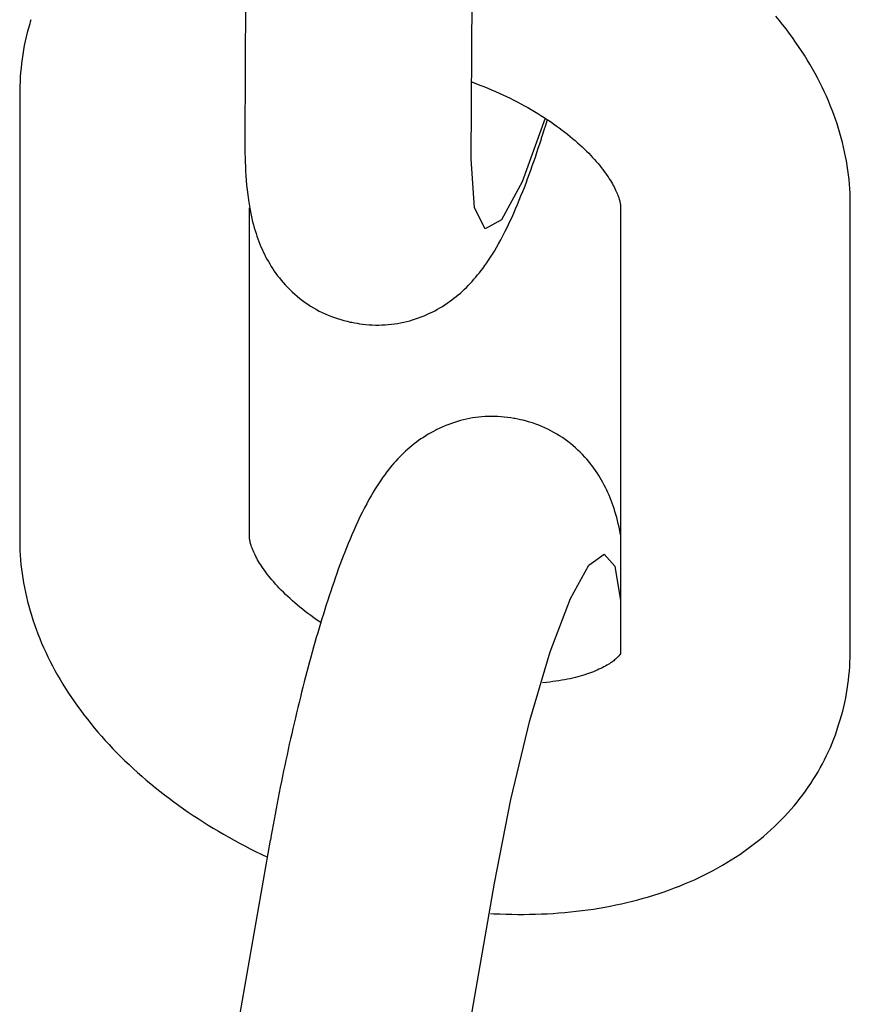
# Model space of a CAD drawing. Extents: x 1529 to 4201, y -422 to 622.
# Tile 298 of 460: x 2192.303 to 2192.728, y 501.229 to 501.734. Entities that reach past the tile are written whole.
import ezdxf

# ---------------------------------------------------------------- set-up
doc = ezdxf.new("R2010")
doc.units = 0
doc.header["$MEASUREMENT"] = 0
doc.layers.add('SPILL-BUCKET', color=1, linetype='CONTINUOUS')

msp = doc.modelspace()

# ---------------------------------------------------------------- linework, layer by layer
at = {"layer": 'SPILL-BUCKET', "color": 1, "linetype": 'Continuous'}
for p, q in [((2192.41924, 501.90036), (2192.41804, 501.67196)), ((2192.53408, 501.66235), (2192.53527, 501.88917)), ((2192.69196, 501.73344), (2192.69017, 501.73562)), ((2192.3077, 501.73167), (2192.30706, 501.72946)), ((2192.30803, 501.7327), (2192.3077, 501.73167)), ((2192.30837, 501.73373), (2192.30803, 501.7327)), ((2192.69372, 501.73124), (2192.69196, 501.73344)), ((2192.69544, 501.72902), (2192.69372, 501.73124)), ((2192.30647, 501.72723), (2192.30591, 501.72499)), ((2192.30706, 501.72946), (2192.30647, 501.72723)), ((2192.69712, 501.7268), (2192.69544, 501.72902)), ((2192.69875, 501.72456), (2192.69712, 501.7268)), ((2192.30493, 501.72048), (2192.30451, 501.71821)), ((2192.3054, 501.72274), (2192.30493, 501.72048)), ((2192.30591, 501.72499), (2192.3054, 501.72274)), ((2192.70035, 501.7223), (2192.69875, 501.72456)), ((2192.7019, 501.72004), (2192.70035, 501.7223)), ((2192.70342, 501.71776), (2192.7019, 501.72004)), ((2192.30413, 501.71594), (2192.3038, 501.71365)), ((2192.30451, 501.71821), (2192.30413, 501.71594)), ((2192.70488, 501.71547), (2192.70342, 501.71776)), ((2192.70631, 501.71317), (2192.70488, 501.71547)), ((2192.30351, 501.71136), (2192.30326, 501.70906)), ((2192.3038, 501.71365), (2192.30351, 501.71136)), ((2192.70769, 501.71087), (2192.70631, 501.71317)), ((2192.70903, 501.70855), (2192.70769, 501.71087)), ((2192.30305, 501.70675), (2192.3029, 501.70443)), ((2192.30326, 501.70906), (2192.30305, 501.70675)), ((2192.71033, 501.70623), (2192.70903, 501.70855)), ((2192.71158, 501.7039), (2192.71033, 501.70623)), ((2192.30271, 501.69978), (2192.30269, 501.69851)), ((2192.30278, 501.7021), (2192.30271, 501.69978)), ((2192.3029, 501.70443), (2192.30278, 501.7021)), ((2192.53429, 501.70185), (2192.53855, 501.70022)), ((2192.53593, 501.70122), (2192.53655, 501.70099)), ((2192.53855, 501.70022), (2192.54054, 501.69944)), ((2192.71279, 501.70156), (2192.71158, 501.7039)), ((2192.71395, 501.69921), (2192.71279, 501.70156)), ((2192.30268, 501.69725), (2192.30262, 501.56208)), ((2192.30269, 501.69851), (2192.30268, 501.69725)), ((2192.54054, 501.69944), (2192.54251, 501.69864)), ((2192.54251, 501.69864), (2192.54447, 501.69782)), ((2192.54447, 501.69782), (2192.54642, 501.69697)), ((2192.54642, 501.69697), (2192.54834, 501.69611)), ((2192.54834, 501.69611), (2192.55025, 501.69524)), ((2192.55025, 501.69524), (2192.55214, 501.69434)), ((2192.71507, 501.69687), (2192.71395, 501.69921)), ((2192.71614, 501.69451), (2192.71507, 501.69687)), ((2192.55214, 501.69434), (2192.55401, 501.69343)), ((2192.55401, 501.69343), (2192.55587, 501.69251)), ((2192.55587, 501.69251), (2192.55769, 501.69156)), ((2192.55769, 501.69156), (2192.5595, 501.69061)), ((2192.5595, 501.69061), (2192.56129, 501.68964)), ((2192.71717, 501.69215), (2192.71614, 501.69451)), ((2192.71815, 501.68978), (2192.71717, 501.69215)), ((2192.71909, 501.68742), (2192.71815, 501.68978)), ((2192.56129, 501.68964), (2192.56305, 501.68865)), ((2192.56305, 501.68865), (2192.56478, 501.68766)), ((2192.56478, 501.68766), (2192.56649, 501.68665)), ((2192.56649, 501.68665), (2192.56817, 501.68563)), ((2192.56817, 501.68563), (2192.56983, 501.6846)), ((2192.71998, 501.68505), (2192.71909, 501.68742)), ((2192.72083, 501.68268), (2192.71998, 501.68505)), ((2192.57199, 501.68318), (2192.56017, 501.65065)), ((2192.56983, 501.6846), (2192.57146, 501.68356)), ((2192.57146, 501.68356), (2192.57306, 501.68251)), ((2192.57151, 501.67735), (2192.57224, 501.6797)), ((2192.57224, 501.6797), (2192.57297, 501.68207)), ((2192.57297, 501.68207), (2192.5731, 501.68249)), ((2192.57306, 501.68251), (2192.57463, 501.68146)), ((2192.57463, 501.68146), (2192.57617, 501.6804)), ((2192.57617, 501.6804), (2192.57768, 501.67933)), ((2192.72163, 501.6803), (2192.72083, 501.68268)), ((2192.72239, 501.67793), (2192.72163, 501.6803)), ((2192.57016, 501.6731), (2192.57076, 501.67499)), ((2192.57076, 501.67499), (2192.57113, 501.67617)), ((2192.57113, 501.67617), (2192.57151, 501.67735)), ((2192.57768, 501.67933), (2192.57916, 501.67825)), ((2192.57916, 501.67825), (2192.5806, 501.67717)), ((2192.5806, 501.67717), (2192.58202, 501.67609)), ((2192.58202, 501.67609), (2192.5834, 501.675)), ((2192.5834, 501.675), (2192.58475, 501.67391)), ((2192.7231, 501.67555), (2192.72239, 501.67793)), ((2192.72377, 501.67318), (2192.7231, 501.67555)), ((2192.41804, 501.67196), (2192.41804, 501.67088)), ((2192.41804, 501.67088), (2192.41804, 501.66981)), ((2192.41804, 501.66981), (2192.41805, 501.66752)), ((2192.56846, 501.66787), (2192.56917, 501.67003)), ((2192.56917, 501.67003), (2192.56987, 501.67221)), ((2192.56987, 501.67221), (2192.57002, 501.67266)), ((2192.57002, 501.67266), (2192.57016, 501.6731)), ((2192.58475, 501.67391), (2192.58606, 501.67282)), ((2192.58606, 501.67282), (2192.58734, 501.67173)), ((2192.58734, 501.67173), (2192.58859, 501.67065)), ((2192.58859, 501.67065), (2192.5898, 501.66956)), ((2192.5898, 501.66956), (2192.59097, 501.66847)), ((2192.72439, 501.67079), (2192.72377, 501.67318)), ((2192.72497, 501.66842), (2192.72439, 501.67079)), ((2192.41805, 501.66752), (2192.41808, 501.66526)), ((2192.41808, 501.66526), (2192.41813, 501.66298)), ((2192.56693, 501.66332), (2192.5677, 501.66558)), ((2192.5677, 501.66558), (2192.56846, 501.66787)), ((2192.59097, 501.66847), (2192.59211, 501.66739)), ((2192.59211, 501.66739), (2192.59321, 501.66631)), ((2192.59321, 501.66631), (2192.59428, 501.66524)), ((2192.59428, 501.66524), (2192.59531, 501.66417)), ((2192.7255, 501.66604), (2192.72497, 501.66842)), ((2192.72599, 501.66367), (2192.7255, 501.66604)), ((2192.41813, 501.66298), (2192.4182, 501.66073)), ((2192.4182, 501.66073), (2192.41829, 501.65841)), ((2192.5358, 501.63727), (2192.53408, 501.66235)), ((2192.56537, 501.65882), (2192.56615, 501.66105)), ((2192.56615, 501.66105), (2192.56693, 501.66332)), ((2192.59531, 501.66417), (2192.59631, 501.66312)), ((2192.59631, 501.66312), (2192.59726, 501.66206)), ((2192.59726, 501.66206), (2192.59818, 501.66102)), ((2192.59818, 501.66102), (2192.59907, 501.65999)), ((2192.59907, 501.65999), (2192.59992, 501.65897)), ((2192.72643, 501.66129), (2192.72599, 501.66367)), ((2192.72683, 501.65892), (2192.72643, 501.66129)), ((2192.41829, 501.65841), (2192.4184, 501.65612)), ((2192.4184, 501.65612), (2192.41855, 501.65374)), ((2192.56297, 501.65215), (2192.56378, 501.65437)), ((2192.56378, 501.65437), (2192.56458, 501.65658)), ((2192.56458, 501.65658), (2192.56537, 501.65882)), ((2192.59992, 501.65897), (2192.60073, 501.65797)), ((2192.60073, 501.65797), (2192.6015, 501.65697)), ((2192.6015, 501.65697), (2192.60224, 501.65599)), ((2192.60224, 501.65599), (2192.60295, 501.65503)), ((2192.60295, 501.65503), (2192.60361, 501.65408)), ((2192.72718, 501.65655), (2192.72683, 501.65892)), ((2192.72749, 501.65418), (2192.72718, 501.65655)), ((2192.41855, 501.65374), (2192.41872, 501.65139)), ((2192.41872, 501.65139), (2192.41894, 501.64892)), ((2192.56017, 501.65065), (2192.54953, 501.63111)), ((2192.5613, 501.64775), (2192.56215, 501.64996)), ((2192.56215, 501.64996), (2192.56297, 501.65215)), ((2192.60361, 501.65408), (2192.60425, 501.65315)), ((2192.60425, 501.65315), (2192.60485, 501.65223)), ((2192.60485, 501.65223), (2192.60541, 501.65134)), ((2192.60541, 501.65134), (2192.60594, 501.65046)), ((2192.60594, 501.65046), (2192.60644, 501.64961)), ((2192.60644, 501.64961), (2192.6069, 501.64877)), ((2192.72775, 501.65182), (2192.72749, 501.65418)), ((2192.72797, 501.64946), (2192.72775, 501.65182)), ((2192.72814, 501.6471), (2192.72797, 501.64946)), ((2192.41894, 501.64892), (2192.41918, 501.64646)), ((2192.41918, 501.64646), (2192.41949, 501.64387)), ((2192.55957, 501.64336), (2192.56045, 501.64557)), ((2192.56045, 501.64557), (2192.5613, 501.64775)), ((2192.6069, 501.64877), (2192.60733, 501.64796)), ((2192.60733, 501.64796), (2192.60773, 501.64717)), ((2192.60773, 501.64717), (2192.6081, 501.64641)), ((2192.6081, 501.64641), (2192.60844, 501.64567)), ((2192.60844, 501.64567), (2192.60875, 501.64496)), ((2192.60875, 501.64496), (2192.60903, 501.64427)), ((2192.60903, 501.64427), (2192.60929, 501.64361)), ((2192.72827, 501.64474), (2192.72814, 501.6471)), ((2192.72835, 501.64239), (2192.72827, 501.64474)), ((2192.41949, 501.64387), (2192.41984, 501.64129)), ((2192.41984, 501.64129), (2192.42016, 501.63922)), ((2192.42016, 501.63922), (2192.42051, 501.63715)), ((2192.55776, 501.63894), (2192.55869, 501.64118)), ((2192.55869, 501.64118), (2192.55957, 501.64336)), ((2192.60929, 501.64361), (2192.60952, 501.64297)), ((2192.60952, 501.64297), (2192.60972, 501.64237)), ((2192.60972, 501.64237), (2192.6099, 501.64179)), ((2192.6099, 501.64179), (2192.61006, 501.64124)), ((2192.61006, 501.64124), (2192.61019, 501.64072)), ((2192.61019, 501.64072), (2192.61031, 501.64023)), ((2192.61031, 501.64023), (2192.61041, 501.63977)), ((2192.61041, 501.63977), (2192.61048, 501.63934)), ((2192.61048, 501.63934), (2192.61055, 501.63894)), ((2192.72839, 501.64071), (2192.72835, 501.64239)), ((2192.7284, 501.63903), (2192.72839, 501.64071)), ((2192.42032, 501.46902), (2192.42039, 501.63727)), ((2192.42051, 501.63715), (2192.42086, 501.63531)), ((2192.42086, 501.63531), (2192.42124, 501.63347)), ((2192.54113, 501.62649), (2192.5358, 501.63727)), ((2192.55483, 501.63223), (2192.55583, 501.63447)), ((2192.55583, 501.63447), (2192.55683, 501.63675)), ((2192.55683, 501.63675), (2192.55776, 501.63894)), ((2192.61055, 501.63894), (2192.61059, 501.63857)), ((2192.61066, 501.63745), (2192.61056, 501.40922)), ((2192.61059, 501.63857), (2192.61063, 501.63823)), ((2192.61063, 501.63823), (2192.61065, 501.63792)), ((2192.61065, 501.63792), (2192.61066, 501.63767)), ((2192.61066, 501.63767), (2192.61066, 501.63745)), ((2192.7283, 501.40922), (2192.7284, 501.63903)), ((2192.42124, 501.63347), (2192.42161, 501.63181)), ((2192.42161, 501.63181), (2192.42201, 501.63014)), ((2192.42201, 501.63014), (2192.42241, 501.6286)), ((2192.54953, 501.63111), (2192.54113, 501.62649)), ((2192.55265, 501.6276), (2192.55375, 501.62989)), ((2192.55375, 501.62989), (2192.55483, 501.63223)), ((2192.42241, 501.6286), (2192.42284, 501.62705)), ((2192.42284, 501.62705), (2192.42327, 501.62559)), ((2192.42327, 501.62559), (2192.42373, 501.62413)), ((2192.42373, 501.62413), (2192.42419, 501.62274)), ((2192.55033, 501.62298), (2192.5515, 501.62527)), ((2192.5515, 501.62527), (2192.55265, 501.6276)), ((2192.42419, 501.62274), (2192.42469, 501.62135)), ((2192.42469, 501.62135), (2192.42519, 501.62001)), ((2192.42519, 501.62001), (2192.42572, 501.61866)), ((2192.54807, 501.61878), (2192.54921, 501.62087)), ((2192.54921, 501.62087), (2192.55033, 501.62298)), ((2192.42572, 501.61866), (2192.42626, 501.61735)), ((2192.42626, 501.61735), (2192.42684, 501.61604)), ((2192.42684, 501.61604), (2192.42743, 501.61476)), ((2192.42743, 501.61476), (2192.42805, 501.61348)), ((2192.54496, 501.61351), (2192.54594, 501.61512)), ((2192.54594, 501.61512), (2192.54702, 501.61695)), ((2192.54702, 501.61695), (2192.54807, 501.61878)), ((2192.42805, 501.61348), (2192.42868, 501.61222)), ((2192.42868, 501.61222), (2192.42936, 501.61096)), ((2192.42936, 501.61096), (2192.43005, 501.60972)), ((2192.43005, 501.60972), (2192.43077, 501.60848)), ((2192.54109, 501.60772), (2192.54202, 501.60903)), ((2192.54202, 501.60903), (2192.54299, 501.61047)), ((2192.54299, 501.61047), (2192.54394, 501.61191)), ((2192.54394, 501.61191), (2192.54496, 501.61351)), ((2192.43077, 501.60848), (2192.43152, 501.60726)), ((2192.43152, 501.60726), (2192.43231, 501.60605)), ((2192.43231, 501.60605), (2192.43312, 501.60485)), ((2192.43312, 501.60485), (2192.43396, 501.60366)), ((2192.53736, 501.60285), (2192.53828, 501.60399)), ((2192.53828, 501.60399), (2192.53923, 501.6052)), ((2192.53923, 501.6052), (2192.54014, 501.60641)), ((2192.54014, 501.60641), (2192.54109, 501.60772)), ((2192.43396, 501.60366), (2192.43483, 501.60248)), ((2192.43483, 501.60248), (2192.43573, 501.60131)), ((2192.43573, 501.60131), (2192.43667, 501.60016)), ((2192.43667, 501.60016), (2192.43763, 501.59902)), ((2192.43763, 501.59902), (2192.43874, 501.59778)), ((2192.53356, 501.59852), (2192.53452, 501.59955)), ((2192.53452, 501.59955), (2192.53548, 501.60063)), ((2192.53548, 501.60063), (2192.53641, 501.60171)), ((2192.53641, 501.60171), (2192.53736, 501.60285)), ((2192.43874, 501.59778), (2192.43989, 501.59656)), ((2192.43989, 501.59656), (2192.44108, 501.59536)), ((2192.44108, 501.59536), (2192.4423, 501.59419)), ((2192.4423, 501.59419), (2192.44355, 501.59305)), ((2192.52848, 501.59361), (2192.52954, 501.59456)), ((2192.52954, 501.59456), (2192.53057, 501.59552)), ((2192.53057, 501.59552), (2192.53158, 501.5965)), ((2192.53158, 501.5965), (2192.53257, 501.59749)), ((2192.53257, 501.59749), (2192.53356, 501.59852)), ((2192.44355, 501.59305), (2192.44484, 501.59194)), ((2192.44484, 501.59194), (2192.44616, 501.59086)), ((2192.44616, 501.59086), (2192.44752, 501.58982)), ((2192.44752, 501.58982), (2192.44889, 501.58882)), ((2192.44889, 501.58882), (2192.4503, 501.58785)), ((2192.52171, 501.58835), (2192.5229, 501.58919)), ((2192.5229, 501.58919), (2192.52406, 501.59003)), ((2192.52406, 501.59003), (2192.52521, 501.5909)), ((2192.52521, 501.5909), (2192.52632, 501.59179)), ((2192.52632, 501.59179), (2192.52742, 501.5927)), ((2192.52742, 501.5927), (2192.52848, 501.59361)), ((2192.4503, 501.58785), (2192.45173, 501.58692)), ((2192.45173, 501.58692), (2192.45319, 501.58603)), ((2192.45319, 501.58603), (2192.45467, 501.58519)), ((2192.45467, 501.58519), (2192.45618, 501.58438)), ((2192.45618, 501.58438), (2192.4577, 501.58362)), ((2192.51268, 501.58319), (2192.51404, 501.58385)), ((2192.51404, 501.58385), (2192.51538, 501.58454)), ((2192.51538, 501.58454), (2192.5167, 501.58525)), ((2192.5167, 501.58525), (2192.51799, 501.586)), ((2192.51799, 501.586), (2192.51925, 501.58676)), ((2192.51925, 501.58676), (2192.5205, 501.58755)), ((2192.5205, 501.58755), (2192.52171, 501.58835)), ((2192.4577, 501.58362), (2192.45924, 501.5829)), ((2192.45924, 501.5829), (2192.46079, 501.58222)), ((2192.46079, 501.58222), (2192.46237, 501.58159)), ((2192.46237, 501.58159), (2192.46395, 501.581)), ((2192.46395, 501.581), (2192.46555, 501.58046)), ((2192.46555, 501.58046), (2192.46716, 501.57996)), ((2192.46716, 501.57996), (2192.46878, 501.57951)), ((2192.46878, 501.57951), (2192.4704, 501.57909)), ((2192.4704, 501.57909), (2192.47204, 501.57874)), ((2192.47204, 501.57874), (2192.47242, 501.57867)), ((2192.47242, 501.57867), (2192.4728, 501.5786)), ((2192.49788, 501.57833), (2192.49944, 501.57866)), ((2192.49944, 501.57866), (2192.50098, 501.57902)), ((2192.50098, 501.57902), (2192.50251, 501.57942)), ((2192.50251, 501.57942), (2192.50402, 501.57986)), ((2192.50402, 501.57986), (2192.50552, 501.58033)), ((2192.50552, 501.58033), (2192.50699, 501.58084)), ((2192.50699, 501.58084), (2192.50845, 501.58138)), ((2192.50845, 501.58138), (2192.50988, 501.58195)), ((2192.50988, 501.58195), (2192.51129, 501.58256)), ((2192.51129, 501.58256), (2192.51268, 501.58319)), ((2192.47279, 501.57859), (2192.47425, 501.57831)), ((2192.47425, 501.57832), (2192.47551, 501.57808)), ((2192.47551, 501.57808), (2192.47678, 501.57787)), ((2192.47678, 501.57787), (2192.47842, 501.57764)), ((2192.47842, 501.57764), (2192.48007, 501.57746)), ((2192.48007, 501.57746), (2192.48171, 501.57733)), ((2192.48171, 501.57733), (2192.48336, 501.57723)), ((2192.48336, 501.57723), (2192.485, 501.57718)), ((2192.485, 501.57718), (2192.48664, 501.57718)), ((2192.48664, 501.57718), (2192.48827, 501.57722)), ((2192.48827, 501.57722), (2192.4899, 501.5773)), ((2192.4899, 501.5773), (2192.49151, 501.57743)), ((2192.49151, 501.57743), (2192.49312, 501.57759)), ((2192.49312, 501.57759), (2192.49472, 501.5778)), ((2192.49472, 501.5778), (2192.49631, 501.57804)), ((2192.49631, 501.57804), (2192.49788, 501.57833)), ((2192.30262, 501.56208), (2192.30258, 501.46743)), ((2192.52852, 501.52818), (2192.527, 501.52775)), ((2192.53005, 501.52858), (2192.52852, 501.52818)), ((2192.5316, 501.52893), (2192.53005, 501.52858)), ((2192.53317, 501.52925), (2192.5316, 501.52893)), ((2192.53475, 501.52953), (2192.53317, 501.52925)), ((2192.53634, 501.52977), (2192.53475, 501.52953)), ((2192.53795, 501.52997), (2192.53634, 501.52977)), ((2192.53956, 501.53012), (2192.53795, 501.52997)), ((2192.54118, 501.53024), (2192.53956, 501.53012)), ((2192.54281, 501.53031), (2192.54118, 501.53024)), ((2192.54445, 501.53034), (2192.54281, 501.53031)), ((2192.54609, 501.53033), (2192.54445, 501.53034)), ((2192.54773, 501.53027), (2192.54609, 501.53033)), ((2192.54938, 501.53017), (2192.54773, 501.53027)), ((2192.55103, 501.53003), (2192.54938, 501.53017)), ((2192.55268, 501.52984), (2192.55103, 501.53003)), ((2192.55433, 501.52961), (2192.55268, 501.52984)), ((2192.55597, 501.52932), (2192.55433, 501.52961)), ((2192.55619, 501.52927), (2192.55597, 501.52932)), ((2192.55641, 501.52923), (2192.55619, 501.52927)), ((2192.55787, 501.52896), (2192.55642, 501.52924)), ((2192.55929, 501.52866), (2192.55787, 501.52895)), ((2192.5607, 501.52834), (2192.55929, 501.52866)), ((2192.56233, 501.52793), (2192.5607, 501.52834)), ((2192.51599, 501.52333), (2192.51464, 501.52263)), ((2192.51642, 501.52354), (2192.51599, 501.52333)), ((2192.51736, 501.52401), (2192.51642, 501.52354)), ((2192.5183, 501.52446), (2192.51736, 501.52401)), ((2192.51948, 501.52499), (2192.5183, 501.52446)), ((2192.52112, 501.52568), (2192.51958, 501.52503)), ((2192.52256, 501.52625), (2192.52112, 501.52568)), ((2192.52402, 501.52678), (2192.52256, 501.52625)), ((2192.5255, 501.52728), (2192.52402, 501.52678)), ((2192.527, 501.52775), (2192.5255, 501.52728)), ((2192.56394, 501.52747), (2192.56233, 501.52793)), ((2192.56555, 501.52696), (2192.56394, 501.52747)), ((2192.56715, 501.52641), (2192.56555, 501.52696)), ((2192.56874, 501.52581), (2192.56715, 501.52641)), ((2192.57031, 501.52517), (2192.56874, 501.52581)), ((2192.57187, 501.52449), (2192.57031, 501.52517)), ((2192.5734, 501.52376), (2192.57187, 501.52449)), ((2192.57493, 501.52299), (2192.5734, 501.52376)), ((2192.50831, 501.51878), (2192.50711, 501.51794)), ((2192.50952, 501.51959), (2192.50831, 501.51878)), ((2192.51076, 501.52039), (2192.50952, 501.51959)), ((2192.51203, 501.52116), (2192.51076, 501.52039)), ((2192.51332, 501.5219), (2192.51203, 501.52116)), ((2192.51464, 501.52263), (2192.51332, 501.5219)), ((2192.57642, 501.52217), (2192.57493, 501.52299)), ((2192.5779, 501.52131), (2192.57642, 501.52217)), ((2192.57936, 501.52042), (2192.5779, 501.52131)), ((2192.58079, 501.51948), (2192.57936, 501.52042)), ((2192.58219, 501.51851), (2192.58079, 501.51948)), ((2192.58357, 501.5175), (2192.58219, 501.51851)), ((2192.50151, 501.51347), (2192.50045, 501.51251)), ((2192.50258, 501.5144), (2192.50151, 501.51347)), ((2192.50368, 501.51531), (2192.50258, 501.5144)), ((2192.5048, 501.51621), (2192.50368, 501.51531)), ((2192.50595, 501.51709), (2192.5048, 501.51621)), ((2192.50711, 501.51794), (2192.50595, 501.51709)), ((2192.58492, 501.51645), (2192.58357, 501.5175)), ((2192.58623, 501.51537), (2192.58492, 501.51645)), ((2192.58752, 501.51426), (2192.58623, 501.51537)), ((2192.58877, 501.51311), (2192.58752, 501.51426)), ((2192.58999, 501.51193), (2192.58877, 501.51311)), ((2192.4964, 501.5085), (2192.49544, 501.50745)), ((2192.4974, 501.50955), (2192.4964, 501.5085)), ((2192.49839, 501.51055), (2192.4974, 501.50955)), ((2192.49942, 501.51155), (2192.49839, 501.51055)), ((2192.50045, 501.51251), (2192.49942, 501.51155)), ((2192.59117, 501.51073), (2192.58999, 501.51193)), ((2192.59231, 501.50951), (2192.59117, 501.51073)), ((2192.59331, 501.50838), (2192.59231, 501.50951)), ((2192.59427, 501.50725), (2192.59331, 501.50838)), ((2192.49163, 501.50294), (2192.49067, 501.5017)), ((2192.49256, 501.5041), (2192.49163, 501.50294)), ((2192.49352, 501.50526), (2192.49256, 501.5041)), ((2192.49446, 501.50636), (2192.49352, 501.50526)), ((2192.49544, 501.50745), (2192.49446, 501.50636)), ((2192.59521, 501.50609), (2192.59427, 501.50725)), ((2192.59611, 501.50492), (2192.59521, 501.50609)), ((2192.59699, 501.50374), (2192.59611, 501.50492)), ((2192.59783, 501.50255), (2192.59699, 501.50374)), ((2192.48877, 501.49912), (2192.48783, 501.49777)), ((2192.48974, 501.50046), (2192.48877, 501.49912)), ((2192.49067, 501.5017), (2192.48974, 501.50046)), ((2192.59864, 501.50134), (2192.59783, 501.50255)), ((2192.59942, 501.50012), (2192.59864, 501.50134)), ((2192.60018, 501.49889), (2192.59942, 501.50012)), ((2192.60091, 501.49765), (2192.60018, 501.49889)), ((2192.48483, 501.49317), (2192.48381, 501.4915)), ((2192.48587, 501.49482), (2192.48483, 501.49317)), ((2192.48683, 501.4963), (2192.48587, 501.49482)), ((2192.48783, 501.49777), (2192.48683, 501.4963)), ((2192.60161, 501.4964), (2192.60091, 501.49765)), ((2192.60228, 501.49514), (2192.60161, 501.4964)), ((2192.60293, 501.49386), (2192.60228, 501.49514)), ((2192.60355, 501.49259), (2192.60293, 501.49386)), ((2192.48271, 501.48962), (2192.48164, 501.48773)), ((2192.48381, 501.4915), (2192.48271, 501.48962)), ((2192.60415, 501.49127), (2192.60355, 501.49259)), ((2192.60472, 501.48997), (2192.60415, 501.49127)), ((2192.60528, 501.48863), (2192.60472, 501.48997)), ((2192.60581, 501.48729), (2192.60528, 501.48863)), ((2192.47934, 501.48343), (2192.47817, 501.48112)), ((2192.48048, 501.48559), (2192.47934, 501.48343)), ((2192.48164, 501.48773), (2192.48048, 501.48559)), ((2192.60633, 501.4859), (2192.60581, 501.48729)), ((2192.60682, 501.48452), (2192.60633, 501.4859)), ((2192.6073, 501.48306), (2192.60682, 501.48452)), ((2192.60775, 501.48162), (2192.6073, 501.48306)), ((2192.47703, 501.47878), (2192.47594, 501.47649)), ((2192.47817, 501.48112), (2192.47703, 501.47878)), ((2192.60821, 501.48009), (2192.60775, 501.48162)), ((2192.60863, 501.47856), (2192.60821, 501.48009)), ((2192.60906, 501.47691), (2192.60863, 501.47856)), ((2192.47487, 501.47416), (2192.47387, 501.47192)), ((2192.47594, 501.47649), (2192.47487, 501.47416)), ((2192.60945, 501.47528), (2192.60906, 501.47691)), ((2192.60985, 501.47348), (2192.60945, 501.47528)), ((2192.61022, 501.47169), (2192.60985, 501.47348)), ((2192.42032, 501.4688), (2192.42032, 501.46902)), ((2192.42033, 501.46855), (2192.42032, 501.4688)), ((2192.42035, 501.46824), (2192.42033, 501.46855)), ((2192.42039, 501.4679), (2192.42035, 501.46824)), ((2192.42043, 501.46753), (2192.42039, 501.4679)), ((2192.47288, 501.46965), (2192.47195, 501.46745)), ((2192.47387, 501.47192), (2192.47288, 501.46965)), ((2192.61061, 501.46964), (2192.61022, 501.47169)), ((2192.30258, 501.46743), (2192.30258, 501.46734)), ((2192.30258, 501.46734), (2192.30258, 501.46724)), ((2192.30258, 501.46724), (2192.30259, 501.46556)), ((2192.30259, 501.46556), (2192.30263, 501.46389)), ((2192.30263, 501.46389), (2192.30271, 501.46153)), ((2192.4205, 501.46713), (2192.42043, 501.46753)), ((2192.42058, 501.4667), (2192.4205, 501.46713)), ((2192.42067, 501.46624), (2192.42058, 501.4667)), ((2192.42079, 501.46575), (2192.42067, 501.46624)), ((2192.42092, 501.46523), (2192.42079, 501.46575)), ((2192.42108, 501.46468), (2192.42092, 501.46523)), ((2192.42126, 501.4641), (2192.42108, 501.46468)), ((2192.42146, 501.4635), (2192.42126, 501.4641)), ((2192.42169, 501.46286), (2192.42146, 501.4635)), ((2192.42195, 501.4622), (2192.42169, 501.46286)), ((2192.47014, 501.46302), (2192.46926, 501.4608)), ((2192.47102, 501.46521), (2192.47014, 501.46302)), ((2192.47195, 501.46745), (2192.47102, 501.46521)), ((2192.30271, 501.46153), (2192.30284, 501.45918)), ((2192.30284, 501.45918), (2192.30302, 501.45682)), ((2192.42223, 501.46151), (2192.42195, 501.4622)), ((2192.42254, 501.4608), (2192.42223, 501.46151)), ((2192.42288, 501.46006), (2192.42254, 501.4608)), ((2192.42325, 501.45929), (2192.42288, 501.46006)), ((2192.42365, 501.45851), (2192.42325, 501.45929)), ((2192.42408, 501.4577), (2192.42365, 501.45851)), ((2192.42455, 501.45686), (2192.42408, 501.4577)), ((2192.46841, 501.45861), (2192.46757, 501.45639)), ((2192.46926, 501.4608), (2192.46841, 501.45861)), ((2192.59437, 501.45403), (2192.60215, 501.45971)), ((2192.60215, 501.45971), (2192.60769, 501.45354)), ((2192.30302, 501.45682), (2192.30323, 501.45446)), ((2192.30323, 501.45446), (2192.3035, 501.45209)), ((2192.42504, 501.45601), (2192.42455, 501.45686)), ((2192.42557, 501.45513), (2192.42504, 501.45601)), ((2192.42613, 501.45424), (2192.42557, 501.45513)), ((2192.42673, 501.45332), (2192.42613, 501.45424)), ((2192.42737, 501.45239), (2192.42673, 501.45332)), ((2192.46675, 501.45419), (2192.46593, 501.45195)), ((2192.46757, 501.45639), (2192.46675, 501.45419)), ((2192.58495, 501.43692), (2192.59437, 501.45403)), ((2192.60769, 501.45354), (2192.61057, 501.43599)), ((2192.3035, 501.45209), (2192.3038, 501.44973)), ((2192.3038, 501.44973), (2192.30416, 501.44735)), ((2192.42803, 501.45144), (2192.42737, 501.45239)), ((2192.42874, 501.45048), (2192.42803, 501.45144)), ((2192.42948, 501.4495), (2192.42874, 501.45048)), ((2192.43025, 501.4485), (2192.42948, 501.4495)), ((2192.43106, 501.4475), (2192.43025, 501.4485)), ((2192.43191, 501.44648), (2192.43106, 501.4475)), ((2192.46433, 501.44747), (2192.46355, 501.44522)), ((2192.46513, 501.44973), (2192.46433, 501.44747)), ((2192.46593, 501.45195), (2192.46513, 501.44973)), ((2192.30416, 501.44735), (2192.30455, 501.44499)), ((2192.30455, 501.44499), (2192.30499, 501.44261)), ((2192.30499, 501.44261), (2192.30548, 501.44023)), ((2192.4328, 501.44545), (2192.43191, 501.44648)), ((2192.43372, 501.4444), (2192.4328, 501.44545)), ((2192.43467, 501.44336), (2192.43372, 501.4444)), ((2192.43567, 501.44229), (2192.43467, 501.44336)), ((2192.46277, 501.44294), (2192.46201, 501.44066)), ((2192.46355, 501.44522), (2192.46277, 501.44294)), ((2192.30548, 501.44023), (2192.30601, 501.43786)), ((2192.30601, 501.43786), (2192.30659, 501.43548)), ((2192.4367, 501.44123), (2192.43567, 501.44229)), ((2192.43777, 501.44016), (2192.4367, 501.44123)), ((2192.43887, 501.43908), (2192.43777, 501.44016)), ((2192.44001, 501.438), (2192.43887, 501.43908)), ((2192.44118, 501.43691), (2192.44001, 501.438)), ((2192.46124, 501.43836), (2192.46049, 501.43605)), ((2192.46201, 501.44066), (2192.46124, 501.43836)), ((2192.30659, 501.43548), (2192.30721, 501.4331)), ((2192.30721, 501.4331), (2192.30788, 501.43073)), ((2192.44239, 501.43583), (2192.44118, 501.43691)), ((2192.44364, 501.43474), (2192.44239, 501.43583)), ((2192.44492, 501.43364), (2192.44364, 501.43474)), ((2192.44623, 501.43256), (2192.44492, 501.43364)), ((2192.44758, 501.43147), (2192.44623, 501.43256)), ((2192.45974, 501.43371), (2192.459, 501.43137)), ((2192.46049, 501.43605), (2192.45974, 501.43371)), ((2192.57461, 501.4097), (2192.58495, 501.43692)), ((2192.30788, 501.43073), (2192.30859, 501.42835)), ((2192.30859, 501.42835), (2192.30935, 501.42597)), ((2192.44896, 501.43038), (2192.44758, 501.43147)), ((2192.45038, 501.4293), (2192.44896, 501.43038)), ((2192.45182, 501.42822), (2192.45038, 501.4293)), ((2192.4533, 501.42714), (2192.45182, 501.42822)), ((2192.45826, 501.42899), (2192.45753, 501.42662)), ((2192.459, 501.43137), (2192.45826, 501.42899)), ((2192.30935, 501.42597), (2192.31015, 501.42359)), ((2192.31015, 501.42359), (2192.311, 501.42123)), ((2192.45481, 501.42607), (2192.4533, 501.42714)), ((2192.45692, 501.42463), (2192.45481, 501.42607)), ((2192.4568, 501.42422), (2192.45608, 501.4218)), ((2192.45753, 501.42662), (2192.4568, 501.42422)), ((2192.311, 501.42123), (2192.31189, 501.41885)), ((2192.31189, 501.41885), (2192.31283, 501.41649)), ((2192.45536, 501.41937), (2192.45465, 501.41692)), ((2192.45608, 501.4218), (2192.45536, 501.41937)), ((2192.31283, 501.41649), (2192.31381, 501.41412)), ((2192.31381, 501.41412), (2192.31484, 501.41177)), ((2192.45394, 501.41446), (2192.45324, 501.41198)), ((2192.45465, 501.41692), (2192.45394, 501.41446)), ((2192.31484, 501.41177), (2192.31591, 501.40941)), ((2192.31591, 501.40941), (2192.31703, 501.40706)), ((2192.31703, 501.40706), (2192.31819, 501.40471)), ((2192.45254, 501.40948), (2192.45184, 501.40697)), ((2192.45324, 501.41198), (2192.45254, 501.40948)), ((2192.56414, 501.37444), (2192.57461, 501.4097)), ((2192.60937, 501.40714), (2192.60908, 501.40684)), ((2192.60961, 501.40741), (2192.60937, 501.40714)), ((2192.60982, 501.40765), (2192.60961, 501.40741)), ((2192.61001, 501.40789), (2192.60982, 501.40765)), ((2192.61017, 501.4081), (2192.61001, 501.40789)), ((2192.61031, 501.4083), (2192.61017, 501.4081)), ((2192.61043, 501.40847), (2192.61031, 501.4083)), ((2192.61044, 501.4081), (2192.61042, 501.40807)), ((2192.61055, 501.40867), (2192.61043, 501.40847)), ((2192.61045, 501.40813), (2192.61044, 501.4081)), ((2192.61047, 501.40823), (2192.61045, 501.40813)), ((2192.6105, 501.40835), (2192.61047, 501.40823)), ((2192.61052, 501.40848), (2192.6105, 501.40835)), ((2192.61054, 501.40863), (2192.61052, 501.40848)), ((2192.61055, 501.40881), (2192.61054, 501.40863)), ((2192.61056, 501.40903), (2192.61055, 501.40881)), ((2192.61056, 501.40922), (2192.61056, 501.40912)), ((2192.61056, 501.40912), (2192.61056, 501.40903)), ((2192.72827, 501.40669), (2192.72829, 501.40795)), ((2192.72829, 501.40795), (2192.7283, 501.40922)), ((2192.31819, 501.40471), (2192.3194, 501.40238)), ((2192.3194, 501.40238), (2192.32065, 501.40005)), ((2192.45115, 501.40444), (2192.45047, 501.4019)), ((2192.45184, 501.40697), (2192.45115, 501.40444)), ((2192.60283, 501.40232), (2192.60207, 501.4019)), ((2192.60355, 501.40272), (2192.60283, 501.40232)), ((2192.60424, 501.40313), (2192.60355, 501.40272)), ((2192.60488, 501.40354), (2192.60424, 501.40313)), ((2192.60549, 501.40394), (2192.60488, 501.40354)), ((2192.60606, 501.40433), (2192.60549, 501.40394)), ((2192.6066, 501.40472), (2192.60606, 501.40433)), ((2192.6071, 501.4051), (2192.6066, 501.40472)), ((2192.60757, 501.40547), (2192.6071, 501.4051)), ((2192.60799, 501.40583), (2192.60757, 501.40547)), ((2192.60839, 501.40618), (2192.60799, 501.40583)), ((2192.60875, 501.40651), (2192.60839, 501.40618)), ((2192.60908, 501.40684), (2192.60875, 501.40651)), ((2192.72793, 501.39972), (2192.72809, 501.40204)), ((2192.72809, 501.40204), (2192.7282, 501.40436)), ((2192.7282, 501.40436), (2192.72827, 501.40669)), ((2192.32065, 501.40005), (2192.32195, 501.39772)), ((2192.32195, 501.39772), (2192.32329, 501.3954)), ((2192.44979, 501.39934), (2192.44912, 501.39677)), ((2192.45047, 501.4019), (2192.44979, 501.39934)), ((2192.58998, 501.39718), (2192.58873, 501.39683)), ((2192.59119, 501.39754), (2192.58998, 501.39718)), ((2192.59237, 501.3979), (2192.59119, 501.39754)), ((2192.59351, 501.39828), (2192.59237, 501.3979)), ((2192.59461, 501.39866), (2192.59351, 501.39828)), ((2192.59568, 501.39905), (2192.59461, 501.39866)), ((2192.59671, 501.39945), (2192.59568, 501.39905)), ((2192.5977, 501.39985), (2192.59671, 501.39945)), ((2192.59865, 501.40025), (2192.5977, 501.39985)), ((2192.59956, 501.40066), (2192.59865, 501.40025)), ((2192.60044, 501.40107), (2192.59956, 501.40066)), ((2192.60127, 501.40149), (2192.60044, 501.40107)), ((2192.60207, 501.4019), (2192.60127, 501.40149)), ((2192.72748, 501.39511), (2192.72772, 501.39741)), ((2192.72772, 501.39741), (2192.72793, 501.39972)), ((2192.32329, 501.3954), (2192.32467, 501.3931)), ((2192.32467, 501.3931), (2192.3261, 501.3908)), ((2192.44845, 501.39419), (2192.44778, 501.39159)), ((2192.44912, 501.39677), (2192.44845, 501.39419)), ((2192.57271, 501.39396), (2192.57065, 501.39377)), ((2192.57433, 501.39414), (2192.57271, 501.39396)), ((2192.57592, 501.39434), (2192.57433, 501.39414)), ((2192.57747, 501.39455), (2192.57592, 501.39434)), ((2192.57899, 501.39478), (2192.57747, 501.39455)), ((2192.58048, 501.39503), (2192.57899, 501.39478)), ((2192.58194, 501.3953), (2192.58048, 501.39503)), ((2192.58337, 501.39558), (2192.58194, 501.3953)), ((2192.58476, 501.39587), (2192.58337, 501.39558)), ((2192.58612, 501.39618), (2192.58476, 501.39587)), ((2192.58744, 501.3965), (2192.58612, 501.39618)), ((2192.58873, 501.39683), (2192.58744, 501.3965)), ((2192.72685, 501.39053), (2192.72718, 501.39282)), ((2192.72718, 501.39282), (2192.72748, 501.39511)), ((2192.3261, 501.3908), (2192.32756, 501.38852)), ((2192.32756, 501.38852), (2192.32908, 501.38624)), ((2192.44712, 501.38898), (2192.44647, 501.38635)), ((2192.44778, 501.39159), (2192.44712, 501.38898)), ((2192.72605, 501.38599), (2192.72647, 501.38825)), ((2192.72647, 501.38825), (2192.72685, 501.39053)), ((2192.32908, 501.38624), (2192.33063, 501.38397)), ((2192.33063, 501.38397), (2192.33223, 501.38172)), ((2192.44582, 501.38372), (2192.44517, 501.38107)), ((2192.44647, 501.38635), (2192.44582, 501.38372)), ((2192.72507, 501.38148), (2192.72558, 501.38373)), ((2192.72558, 501.38373), (2192.72605, 501.38599)), ((2192.33223, 501.38172), (2192.33386, 501.37948)), ((2192.33386, 501.37948), (2192.33554, 501.37725)), ((2192.33554, 501.37725), (2192.33726, 501.37504)), ((2192.44453, 501.37841), (2192.4439, 501.37574)), ((2192.44517, 501.38107), (2192.44453, 501.37841)), ((2192.72328, 501.3748), (2192.72392, 501.37701)), ((2192.72392, 501.37701), (2192.72451, 501.37924)), ((2192.72451, 501.37924), (2192.72507, 501.38148)), ((2192.33726, 501.37504), (2192.33902, 501.37284)), ((2192.33902, 501.37284), (2192.34081, 501.37065)), ((2192.44327, 501.37306), (2192.44265, 501.37037)), ((2192.4439, 501.37574), (2192.44327, 501.37306)), ((2192.55434, 501.33385), (2192.56414, 501.37444)), ((2192.72225, 501.37161), (2192.72277, 501.37322)), ((2192.72277, 501.37322), (2192.72328, 501.3748)), ((2192.34081, 501.37065), (2192.34265, 501.36849)), ((2192.34265, 501.36849), (2192.34453, 501.36634)), ((2192.44203, 501.36767), (2192.44142, 501.36497)), ((2192.44265, 501.37037), (2192.44203, 501.36767)), ((2192.71992, 501.36494), (2192.72073, 501.3671)), ((2192.72073, 501.3671), (2192.7215, 501.36928)), ((2192.7215, 501.36928), (2192.72188, 501.37044)), ((2192.72188, 501.37044), (2192.72225, 501.37161)), ((2192.34453, 501.36634), (2192.34644, 501.3642)), ((2192.34644, 501.3642), (2192.34838, 501.36209)), ((2192.34838, 501.36209), (2192.35037, 501.35998)), ((2192.44081, 501.36225), (2192.44021, 501.35953)), ((2192.44142, 501.36497), (2192.44081, 501.36225)), ((2192.71816, 501.36066), (2192.71906, 501.36279)), ((2192.71906, 501.36279), (2192.71992, 501.36494)), ((2192.35037, 501.35998), (2192.35239, 501.3579)), ((2192.35239, 501.3579), (2192.35444, 501.35584)), ((2192.43962, 501.3568), (2192.43903, 501.35406)), ((2192.44021, 501.35953), (2192.43962, 501.3568)), ((2192.71623, 501.35643), (2192.71721, 501.35853)), ((2192.71721, 501.35853), (2192.71816, 501.36066)), ((2192.35444, 501.35584), (2192.35653, 501.3538)), ((2192.35653, 501.3538), (2192.35865, 501.35178)), ((2192.35865, 501.35178), (2192.36081, 501.34978)), ((2192.43903, 501.35406), (2192.43845, 501.35132)), ((2192.71301, 501.35021), (2192.71412, 501.35227)), ((2192.71412, 501.35227), (2192.7152, 501.35434)), ((2192.7152, 501.35434), (2192.71623, 501.35643)), ((2192.36081, 501.34978), (2192.363, 501.3478)), ((2192.363, 501.3478), (2192.36521, 501.34584)), ((2192.43787, 501.34857), (2192.4373, 501.34582)), ((2192.43845, 501.35132), (2192.43787, 501.34857)), ((2192.71065, 501.34615), (2192.71185, 501.34818)), ((2192.71185, 501.34818), (2192.71301, 501.35021)), ((2192.36521, 501.34584), (2192.36746, 501.3439)), ((2192.36746, 501.3439), (2192.36974, 501.34198)), ((2192.36974, 501.34198), (2192.37205, 501.34009)), ((2192.43674, 501.34307), (2192.43618, 501.3403)), ((2192.4373, 501.34582), (2192.43674, 501.34307)), ((2192.7068, 501.34021), (2192.70813, 501.34217)), ((2192.70813, 501.34217), (2192.70941, 501.34416)), ((2192.70941, 501.34416), (2192.71065, 501.34615)), ((2192.37205, 501.34009), (2192.37439, 501.33822)), ((2192.37439, 501.33822), (2192.37676, 501.33637)), ((2192.37676, 501.33637), (2192.37915, 501.33454)), ((2192.43564, 501.33754), (2192.43509, 501.33478)), ((2192.43618, 501.3403), (2192.43564, 501.33754)), ((2192.70257, 501.33444), (2192.70402, 501.33634)), ((2192.70402, 501.33634), (2192.70543, 501.33826)), ((2192.70543, 501.33826), (2192.7068, 501.34021)), ((2192.37915, 501.33454), (2192.38157, 501.33274)), ((2192.38157, 501.33274), (2192.38402, 501.33096)), ((2192.43456, 501.33201), (2192.43403, 501.32924)), ((2192.43509, 501.33478), (2192.43456, 501.33201)), ((2192.54596, 501.29101), (2192.55434, 501.33385)), ((2192.69954, 501.3307), (2192.70108, 501.33256)), ((2192.70108, 501.33256), (2192.70257, 501.33444)), ((2192.38402, 501.33096), (2192.38649, 501.32921)), ((2192.38649, 501.32921), (2192.38899, 501.32748)), ((2192.38899, 501.32748), (2192.39152, 501.32578)), ((2192.43351, 501.32648), (2192.433, 501.32371)), ((2192.43403, 501.32924), (2192.43351, 501.32648)), ((2192.69469, 501.32526), (2192.69635, 501.32705)), ((2192.69635, 501.32705), (2192.69797, 501.32886)), ((2192.69797, 501.32886), (2192.69954, 501.3307)), ((2192.39152, 501.32578), (2192.39406, 501.3241)), ((2192.39406, 501.3241), (2192.39664, 501.32244)), ((2192.39664, 501.32244), (2192.39923, 501.32081)), ((2192.433, 501.32371), (2192.43249, 501.32094)), ((2192.68947, 501.32003), (2192.69125, 501.32175)), ((2192.69125, 501.32175), (2192.69299, 501.32349)), ((2192.69299, 501.32349), (2192.69469, 501.32526)), ((2192.39923, 501.32081), (2192.40185, 501.31921)), ((2192.40185, 501.31921), (2192.40448, 501.31763)), ((2192.40448, 501.31763), (2192.40714, 501.31608)), ((2192.432, 501.31817), (2192.43155, 501.31564)), ((2192.43249, 501.32094), (2192.432, 501.31817)), ((2192.68389, 501.31503), (2192.68579, 501.31667)), ((2192.68579, 501.31667), (2192.68765, 501.31834)), ((2192.68765, 501.31834), (2192.68947, 501.32003)), ((2192.36995, 500.96104), (2192.43111, 501.31312)), ((2192.40714, 501.31608), (2192.40982, 501.31455)), ((2192.40982, 501.31455), (2192.41252, 501.31305)), ((2192.41252, 501.31305), (2192.41524, 501.31158)), ((2192.41524, 501.31158), (2192.41798, 501.31013)), ((2192.43155, 501.31564), (2192.43111, 501.31312)), ((2192.67796, 501.31027), (2192.67998, 501.31183)), ((2192.67998, 501.31183), (2192.68195, 501.31342)), ((2192.68195, 501.31342), (2192.68389, 501.31503)), ((2192.41798, 501.31013), (2192.42074, 501.30871)), ((2192.42074, 501.30871), (2192.42351, 501.30732)), ((2192.42351, 501.30732), (2192.42631, 501.30595)), ((2192.67169, 501.30577), (2192.67381, 501.30724)), ((2192.67381, 501.30724), (2192.67591, 501.30875)), ((2192.67591, 501.30875), (2192.67796, 501.31027)), ((2192.42631, 501.30595), (2192.42959, 501.30439)), ((2192.66281, 501.3002), (2192.66508, 501.30154)), ((2192.66508, 501.30154), (2192.66732, 501.30292)), ((2192.66732, 501.30292), (2192.66952, 501.30433)), ((2192.66952, 501.30433), (2192.67169, 501.30577)), ((2192.65337, 501.29513), (2192.65578, 501.29635)), ((2192.65578, 501.29635), (2192.65816, 501.2976)), ((2192.65816, 501.2976), (2192.66049, 501.29888)), ((2192.66049, 501.29888), (2192.66281, 501.3002)), ((2192.48481, 500.93893), (2192.54596, 501.29101)), ((2192.64343, 501.2906), (2192.64595, 501.29168)), ((2192.64595, 501.29168), (2192.64846, 501.2928)), ((2192.64846, 501.2928), (2192.65093, 501.29394)), ((2192.65093, 501.29394), (2192.65337, 501.29513)), ((2192.63035, 501.28573), (2192.63302, 501.28663)), ((2192.63302, 501.28663), (2192.63566, 501.28757)), ((2192.63566, 501.28757), (2192.63828, 501.28855)), ((2192.63828, 501.28855), (2192.64086, 501.28956)), ((2192.64086, 501.28956), (2192.64343, 501.2906)), ((2192.61106, 501.28044), (2192.61388, 501.28109)), ((2192.61388, 501.28109), (2192.61668, 501.28177)), ((2192.61668, 501.28177), (2192.61945, 501.28249)), ((2192.61945, 501.28249), (2192.62221, 501.28325)), ((2192.62221, 501.28325), (2192.62495, 501.28404)), ((2192.62495, 501.28404), (2192.62767, 501.28487)), ((2192.62767, 501.28487), (2192.63035, 501.28573)), ((2192.57602, 501.27554), (2192.57901, 501.27575)), ((2192.57901, 501.27575), (2192.58199, 501.276)), ((2192.58199, 501.276), (2192.58495, 501.27628)), ((2192.58495, 501.27628), (2192.58791, 501.27659)), ((2192.58791, 501.27659), (2192.59085, 501.27695)), ((2192.59085, 501.27695), (2192.59378, 501.27734)), ((2192.59378, 501.27734), (2192.5967, 501.27776)), ((2192.5967, 501.27776), (2192.5996, 501.27822)), ((2192.5996, 501.27822), (2192.60249, 501.27872)), ((2192.60249, 501.27872), (2192.60536, 501.27926)), ((2192.60536, 501.27926), (2192.60822, 501.27983)), ((2192.60822, 501.27983), (2192.61106, 501.28044)), ((2192.54397, 501.27548), (2192.54571, 501.27538)), ((2192.54571, 501.27538), (2192.54876, 501.27524)), ((2192.54876, 501.27524), (2192.55182, 501.27514)), ((2192.55182, 501.27514), (2192.55487, 501.27507)), ((2192.55487, 501.27507), (2192.55791, 501.27503)), ((2192.55791, 501.27503), (2192.56095, 501.27503)), ((2192.56095, 501.27503), (2192.56397, 501.27506)), ((2192.56397, 501.27506), (2192.567, 501.27513)), ((2192.567, 501.27513), (2192.57001, 501.27523)), ((2192.57001, 501.27523), (2192.57302, 501.27537)), ((2192.57302, 501.27537), (2192.57602, 501.27554))]:
    msp.add_line(p, q, dxfattribs=at)

doc.saveas('drawing.dxf')
